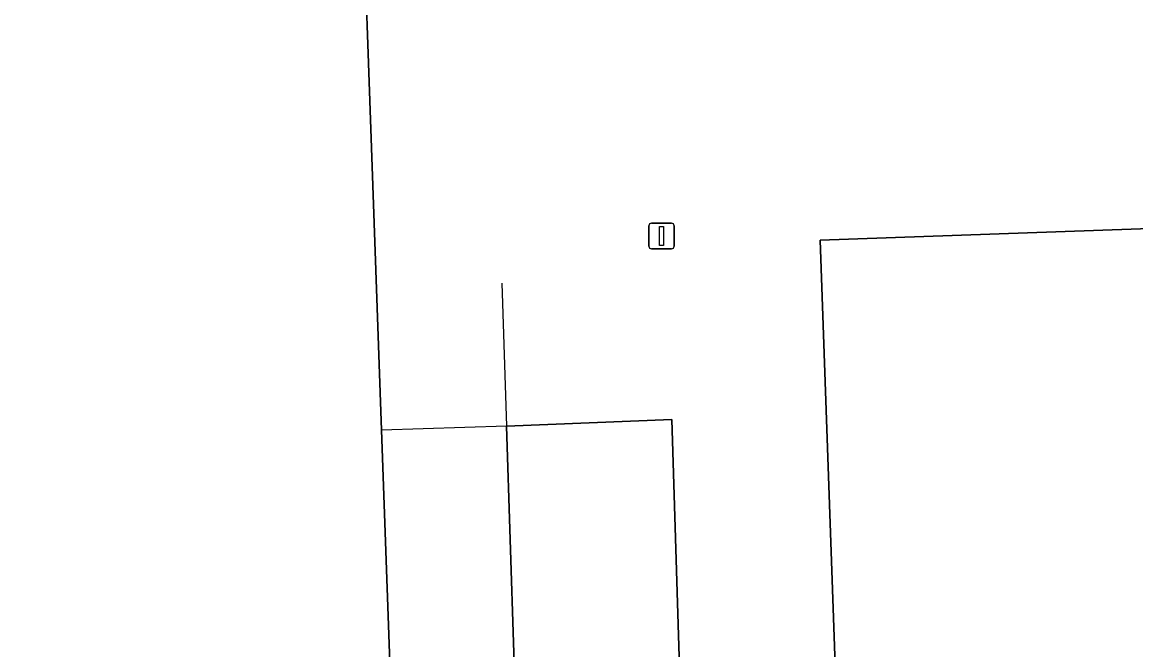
# Model space of a CAD drawing. Extents: x 160554 to 161248, y 385329 to 386506.
# Drawn here: x 160753.81 to 160797.3, y 386250.77 to 386275.27 of the extents above; entities that cross this region are included whole.
import ezdxf

# ---------------------------------------------------------------- set-up
doc = ezdxf.new("R2010")
doc.units = 0
for name, color, linetype in [('IMGEO_Erf', 7, 'Continuous'), ('IMGEO_Lichtmast', 7, 'Continuous'), ('IMGEO_Muur', 7, 'Continuous'), ('IMGEO_Pand', 7, 'Continuous'), ('IMGEO_Rijbaan_lokaal_open', 7, 'Continuous')]:
    doc.layers.add(name, color=color, linetype=linetype)

msp = doc.modelspace()

# ---------------------------------------------------------------- linework, layer by layer
at = {"layer": 'IMGEO_Erf'}
for points in [[(160705.645, 386372.53), (160705.968, 386363.544), (160708.053, 386361.847), (160709.14, 386330.783), (160709.3, 386326.209), (160707.948, 386324.355), (160708.037, 386322.202), (160737.87, 386323.272), (160738.118, 386316.84), (160762.152, 386317.708), (160761.977, 386322.761), (160762.175, 386322.754), (160762.354, 386317.715), (160765.734, 386317.837), (160766.61, 386293.664), (160766.702, 386291.325), (160767.84, 386259.345), (160768.589, 386238.297), (160741.027, 386237.317), (160741.364, 386227.301), (160769.598, 386228.317)], [(160773.601, 386232.427), (160773.55, 386232.945), (160773.585, 386232.947), (160772.723, 386259.502), (160779.18, 386259.756), (160779.996, 386233.226), (160780.051, 386231.849), (160793.688, 386232.317), (160806.667, 386232.763), (160836.092, 386233.774), (160836.049, 386235.257), (160834.783, 386270.735), (160825.465, 386270.379), (160825.546, 386268.203), (160825.746, 386268.21), (160826.839, 386237.663), (160786.059, 386236.166), (160784.968, 386266.76), (160811.841, 386267.718), (160811.445, 386278.832)]]:
    msp.add_lwpolyline(points, dxfattribs=at)
at = {"layer": 'IMGEO_Lichtmast'}
for p, q in [((160778.281, 386266.525), (160778.281, 386267.325)), ((160778.281, 386267.325), (160778.281, 386266.525)), ((160778.381, 386267.425), (160779.171, 386267.425)), ((160779.171, 386267.425), (160778.381, 386267.425)), ((160779.271, 386267.325), (160779.271, 386266.525)), ((160779.271, 386266.525), (160779.271, 386267.325)), ((160779.171, 386266.425), (160778.381, 386266.425)), ((160778.381, 386266.425), (160779.171, 386266.425))]:
    msp.add_line(p, q, dxfattribs=at)
msp.add_lwpolyline([(160778.701, 386267.3), (160778.851, 386267.3), (160778.851, 386266.55), (160778.701, 386266.55), (160778.701, 386267.3)], dxfattribs=at)
for centre, start, end in [((160778.381, 386267.325), 90, 180), ((160778.381, 386267.325), 90, 180), ((160779.171, 386267.325), 0, 90), ((160779.171, 386267.325), 360, 90), ((160778.381, 386266.525), 180, 270), ((160778.381, 386266.525), 180, 270), ((160779.171, 386266.525), 270, 0), ((160779.171, 386266.525), 270, 0)]:
    msp.add_arc(centre, 0.1, start, end, dxfattribs=at)
at = {"layer": 'IMGEO_Muur'}
for points in [[(160772.542, 386265.082), (160772.723, 386259.502)], [(160772.723, 386259.502), (160767.84, 386259.345)], [(160772.723, 386259.502), (160773.585, 386232.947)]]:
    msp.add_lwpolyline(points, dxfattribs=at)
at = {"layer": 'IMGEO_Pand'}
for points in [[(160741.027, 386237.317), (160768.589, 386238.297), (160767.84, 386259.345), (160766.702, 386291.325), (160766.61, 386293.664), (160765.734, 386317.837), (160762.354, 386317.715), (160762.152, 386317.708), (160738.118, 386316.84)], [(160811.841, 386267.718), (160784.968, 386266.76), (160786.059, 386236.166), (160826.839, 386237.663)]]:
    msp.add_lwpolyline(points, dxfattribs=at)
at = {"layer": 'IMGEO_Rijbaan_lokaal_open'}
msp.add_lwpolyline([(160806.667, 386232.763), (160793.688, 386232.317), (160780.051, 386231.849), (160779.996, 386233.226), (160779.18, 386259.756), (160772.723, 386259.502), (160773.585, 386232.947), (160773.55, 386232.945), (160773.601, 386232.427)], dxfattribs=at)

doc.saveas('drawing.dxf')
